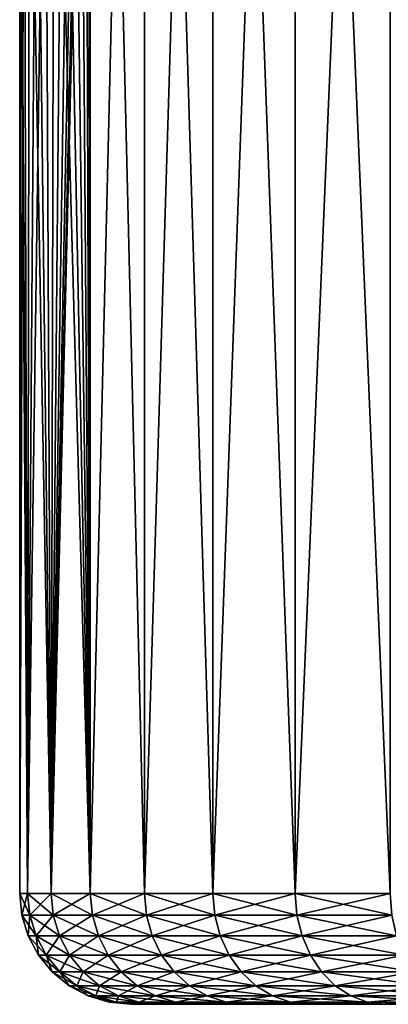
# Model space of a CAD drawing. Header units: metres. Extents: x -109 to 109, y -78 to 121.
# Tile 280 of 656: x -89.5 to -86.18, y 88.53 to 97.41. Entities that reach past the tile are written whole.
import ezdxf

# ---------------------------------------------------------------- set-up
doc = ezdxf.new("R2010")
doc.units = ezdxf.units.M
doc.layers.add('solid_508554_SW0001', color=7, linetype='CONTINUOUS')

msp = doc.modelspace()

# ---------------------------------------------------------------- linework, layer by layer
at = {"layer": 'solid_508554_SW0001'}
for points in [[(-88.863739, 109.825623, -27.982792), (-88.869316, 104.025627, -28), (-88.863731, 89.525627, -27.982769)], [(-88.863739, 109.825623, -36.017208), (-88.863731, 89.525627, -36.017231), (-88.869316, 104.025627, -36)], [(-88.863739, 109.825623, -27.982792), (-88.863731, 89.525627, -27.982769), (-88.376083, 89.525627, -26.712412)], [(-88.863739, 109.825623, -27.982792), (-88.376083, 89.525627, -26.712412), (-88.376091, 109.825623, -26.712421)], [(-88.376091, 109.825623, -37.287579), (-88.863731, 89.525627, -36.017231), (-88.863739, 109.825623, -36.017208)], [(-88.376091, 109.825623, -37.287579), (-88.376083, 89.525627, -37.28759), (-88.863731, 89.525627, -36.017231)], [(-88.376091, 109.825623, -26.712421), (-88.376083, 89.525627, -26.712412), (-87.758324, 89.525627, -25.499985)], [(-88.376091, 109.825623, -26.712421), (-87.758324, 89.525627, -25.499985), (-87.758316, 109.825623, -25.499985)], [(-87.758316, 109.825623, -38.500015), (-88.376083, 89.525627, -37.28759), (-88.376091, 109.825623, -37.287579)], [(-87.758316, 109.825623, -38.500015), (-87.758324, 89.525627, -38.500015), (-88.376083, 89.525627, -37.28759)], [(-87.758316, 109.825623, -25.499985), (-87.758324, 89.525627, -25.499985), (-87.017212, 89.525627, -24.358774)], [(-87.017204, 109.825623, -39.641228), (-87.017212, 89.525627, -39.641224), (-87.758324, 89.525627, -38.500015)], [(-87.017204, 109.825623, -39.641228), (-87.758324, 89.525627, -38.500015), (-87.758316, 109.825623, -38.500015)], [(-87.758316, 109.825623, -25.499985), (-87.017212, 89.525627, -24.358774), (-87.017204, 109.825623, -24.358772)], [(-87.017204, 109.825623, -24.358772), (-87.017212, 89.525627, -24.358774), (-86.160873, 89.525627, -23.301289)], [(-86.160873, 109.825623, -40.698708), (-86.160873, 89.525627, -40.698711), (-87.017212, 89.525627, -39.641224)], [(-86.160873, 109.825623, -40.698708), (-87.017212, 89.525627, -39.641224), (-87.017204, 109.825623, -39.641228)], [(-87.017204, 109.825623, -24.358772), (-86.160873, 89.525627, -23.301289), (-86.160873, 109.825623, -23.301292)], [(-88.879906, 103.513763, -28.032887), (-88.863731, 89.525627, -27.982769), (-88.869316, 104.025627, -28)], [(-88.869316, 104.025627, -36), (-88.863731, 89.525627, -36.017231), (-88.879906, 103.513763, -35.967113)], [(-88.879906, 103.513763, -35.967113), (-88.863731, 89.525627, -36.017231), (-89.215919, 89.525627, -34.702858)], [(-88.879906, 103.513763, -35.967113), (-89.215919, 89.525627, -34.702858), (-88.911133, 103.007668, -35.868301)], [(-88.911133, 103.007675, -28.131697), (-88.863731, 89.525627, -27.982769), (-88.879906, 103.513763, -28.032887)], [(-88.911133, 103.007668, -35.868301), (-89.215919, 89.525627, -34.702858), (-88.961327, 102.514091, -35.703415)], [(-88.961327, 102.514099, -28.296583), (-88.863731, 89.525627, -27.982769), (-88.911133, 103.007675, -28.131697)], [(-88.961327, 102.514091, -35.703415), (-89.215919, 89.525627, -34.702858), (-89.027458, 102.041382, -35.473152)], [(-89.027458, 102.041389, -28.526846), (-88.863731, 89.525627, -27.982769), (-88.961327, 102.514099, -28.296583)], [(-89.027458, 102.041382, -35.473152), (-89.215919, 89.525627, -34.702858), (-89.105034, 101.59935, -35.180126)], [(-89.105034, 101.599358, -28.819872), (-88.863731, 89.525627, -27.982769), (-89.027458, 102.041389, -28.526846)], [(-89.105034, 101.59935, -35.180126), (-89.215919, 89.525627, -34.702858), (-89.188416, 101.197914, -34.829144)], [(-89.188416, 101.197922, -29.170851), (-88.863731, 89.525627, -27.982769), (-89.105034, 101.599358, -28.819872)], [(-89.27124, 100.84687, -29.571934), (-89.215919, 89.525627, -29.297142), (-89.188416, 101.197922, -29.170851)], [(-89.188416, 101.197914, -34.829144), (-89.215919, 89.525627, -34.702858), (-89.27124, 100.846863, -34.428062)], [(-89.188416, 101.197922, -29.170851), (-89.215919, 89.525627, -29.297142), (-88.863731, 89.525627, -27.982769)], [(-89.27124, 100.846863, -34.428062), (-89.215919, 89.525627, -34.702858), (-89.428787, 89.525627, -33.358871)], [(-89.27124, 100.846863, -34.428062), (-89.428787, 89.525627, -33.358871), (-89.347313, 100.553818, -33.986588)], [(-89.347313, 100.553818, -30.013409), (-89.215919, 89.525627, -29.297142), (-89.27124, 100.84687, -29.571934)], [(-89.347313, 100.553818, -33.986588), (-89.428787, 89.525627, -33.358871), (-89.411507, 100.323318, -33.51424)], [(-89.411507, 100.323318, -30.485758), (-89.215919, 89.525627, -29.297142), (-89.347313, 100.553818, -30.013409)], [(-89.459892, 100.157967, -30.979614), (-89.428787, 89.525627, -30.641127), (-89.411507, 100.323318, -30.485758)], [(-89.411507, 100.323318, -33.51424), (-89.428787, 89.525627, -33.358871), (-89.459892, 100.157967, -33.020386)], [(-89.411507, 100.323318, -30.485758), (-89.428787, 89.525627, -30.641127), (-89.215919, 89.525627, -29.297142)], [(-89.459892, 100.157967, -33.020386), (-89.428787, 89.525627, -33.358871), (-89.5, 89.525627, -32)], [(-89.459892, 100.157967, -33.020386), (-89.5, 89.525627, -32), (-89.489861, 100.058708, -32.513367)], [(-89.489861, 100.058708, -31.486633), (-89.428787, 89.525627, -30.641127), (-89.459892, 100.157967, -30.979614)], [(-89.489861, 100.058708, -32.513367), (-89.5, 89.525627, -32), (-89.5, 100.025627, -32)], [(-89.5, 100.025627, -32), (-89.428787, 89.525627, -30.641127), (-89.489861, 100.058708, -31.486633)], [(-89.5, 100.025627, -32), (-89.5, 89.525627, -32), (-89.428787, 89.525627, -30.641127)], [(-89.409676, 89.330536, -30.643139), (-89.428787, 89.525627, -30.641127), (-89.5, 89.525627, -32)], [(-89.480782, 89.330536, -32), (-89.409676, 89.330536, -30.643139), (-89.5, 89.525627, -32)], [(-89.428787, 89.525627, -33.358871), (-89.480782, 89.330536, -32), (-89.5, 89.525627, -32)], [(-89.409676, 89.330536, -33.356861), (-89.480782, 89.330536, -32), (-89.428787, 89.525627, -33.358871)], [(-89.197121, 89.330536, -29.301144), (-89.215919, 89.525627, -29.297142), (-89.428787, 89.525627, -30.641127)], [(-89.409676, 89.330536, -30.643139), (-89.197121, 89.330536, -29.301144), (-89.428787, 89.525627, -30.641127)], [(-89.409676, 89.330536, -33.356861), (-89.428787, 89.525627, -33.358871), (-89.215919, 89.525627, -34.702858)], [(-89.197121, 89.330536, -34.698856), (-89.409676, 89.330536, -33.356861), (-89.215919, 89.525627, -34.702858)], [(-88.845459, 89.330536, -27.988716), (-88.863731, 89.525627, -27.982769), (-89.215919, 89.525627, -29.297142)], [(-89.197121, 89.330536, -29.301144), (-88.845459, 89.330536, -27.988716), (-89.215919, 89.525627, -29.297142)], [(-89.197121, 89.330536, -34.698856), (-89.215919, 89.525627, -34.702858), (-88.863731, 89.525627, -36.017231)], [(-88.845459, 89.330536, -36.011284), (-89.197121, 89.330536, -34.698856), (-88.863731, 89.525627, -36.017231)], [(-88.358536, 89.330536, -26.72024), (-88.376083, 89.525627, -26.712412), (-88.863731, 89.525627, -27.982769)], [(-88.845459, 89.330536, -27.988716), (-88.358536, 89.330536, -26.72024), (-88.863731, 89.525627, -27.982769)], [(-88.845459, 89.330536, -36.011284), (-88.863731, 89.525627, -36.017231), (-88.376083, 89.525627, -37.28759)], [(-88.358536, 89.330536, -37.279762), (-88.845459, 89.330536, -36.011284), (-88.376083, 89.525627, -37.28759)], [(-87.741692, 89.330536, -25.509607), (-87.758324, 89.525627, -25.499985), (-88.376083, 89.525627, -26.712412)], [(-88.358536, 89.330536, -26.72024), (-87.741692, 89.330536, -25.509607), (-88.376083, 89.525627, -26.712412)], [(-88.358536, 89.330536, -37.279762), (-88.376083, 89.525627, -37.28759), (-87.758324, 89.525627, -38.500015)], [(-87.741692, 89.330536, -38.490391), (-88.358536, 89.330536, -37.279762), (-87.758324, 89.525627, -38.500015)], [(-87.001678, 89.330536, -24.370087), (-87.017212, 89.525627, -24.358774), (-87.758324, 89.525627, -25.499985)], [(-87.741692, 89.330536, -25.509607), (-87.001678, 89.330536, -24.370087), (-87.758324, 89.525627, -25.499985)], [(-87.741692, 89.330536, -38.490391), (-87.758324, 89.525627, -38.500015), (-87.017212, 89.525627, -39.641224)], [(-87.001678, 89.330536, -39.629913), (-87.741692, 89.330536, -38.490391), (-87.017212, 89.525627, -39.641224)], [(-86.146606, 89.330536, -23.314159), (-86.160873, 89.525627, -23.301289), (-87.017212, 89.525627, -24.358774)], [(-87.001678, 89.330536, -24.370087), (-86.146606, 89.330536, -23.314159), (-87.017212, 89.525627, -24.358774)], [(-87.001678, 89.330536, -39.629913), (-87.017212, 89.525627, -39.641224), (-86.160873, 89.525627, -40.698711)], [(-86.146606, 89.330536, -40.685841), (-87.001678, 89.330536, -39.629913), (-86.160873, 89.525627, -40.698711)], [(-89.353004, 89.142761, -30.649096), (-89.409676, 89.330536, -30.643139), (-89.480782, 89.330536, -32)], [(-89.423805, 89.142761, -32), (-89.353004, 89.142761, -30.649096), (-89.480782, 89.330536, -32)], [(-89.409676, 89.330536, -33.356861), (-89.423805, 89.142761, -32), (-89.480782, 89.330536, -32)], [(-89.353004, 89.142761, -33.350906), (-89.423805, 89.142761, -32), (-89.409676, 89.330536, -33.356861)], [(-89.141388, 89.142761, -29.31299), (-89.197121, 89.330536, -29.301144), (-89.409676, 89.330536, -30.643139)], [(-89.353004, 89.142761, -30.649096), (-89.141388, 89.142761, -29.31299), (-89.409676, 89.330536, -30.643139)], [(-89.353004, 89.142761, -33.350906), (-89.409676, 89.330536, -33.356861), (-89.197121, 89.330536, -34.698856)], [(-89.141388, 89.142761, -34.687012), (-89.353004, 89.142761, -33.350906), (-89.197121, 89.330536, -34.698856)], [(-88.791267, 89.142761, -28.006325), (-88.845459, 89.330536, -27.988716), (-89.197121, 89.330536, -29.301144)], [(-89.141388, 89.142761, -29.31299), (-88.791267, 89.142761, -28.006325), (-89.197121, 89.330536, -29.301144)], [(-89.141388, 89.142761, -34.687012), (-89.197121, 89.330536, -34.698856), (-88.845459, 89.330536, -36.011284)], [(-88.791267, 89.142761, -35.993675), (-89.141388, 89.142761, -34.687012), (-88.845459, 89.330536, -36.011284)], [(-88.30648, 89.142761, -26.743416), (-88.358536, 89.330536, -26.72024), (-88.845459, 89.330536, -27.988716)], [(-88.791267, 89.142761, -28.006325), (-88.30648, 89.142761, -26.743416), (-88.845459, 89.330536, -27.988716)], [(-88.791267, 89.142761, -35.993675), (-88.845459, 89.330536, -36.011284), (-88.358536, 89.330536, -37.279762)], [(-88.30648, 89.142761, -37.256584), (-88.791267, 89.142761, -35.993675), (-88.358536, 89.330536, -37.279762)], [(-87.692345, 89.142761, -25.538097), (-87.741692, 89.330536, -25.509607), (-88.358536, 89.330536, -26.72024)], [(-88.30648, 89.142761, -26.743416), (-87.692345, 89.142761, -25.538097), (-88.358536, 89.330536, -26.72024)], [(-88.30648, 89.142761, -37.256584), (-88.358536, 89.330536, -37.279762), (-87.741692, 89.330536, -38.490391)], [(-87.692345, 89.142761, -38.461903), (-88.30648, 89.142761, -37.256584), (-87.741692, 89.330536, -38.490391)], [(-86.955574, 89.142761, -24.403578), (-87.001678, 89.330536, -24.370087), (-87.741692, 89.330536, -25.509607)], [(-87.692345, 89.142761, -25.538097), (-86.955574, 89.142761, -24.403578), (-87.741692, 89.330536, -25.509607)], [(-87.692345, 89.142761, -38.461903), (-87.741692, 89.330536, -38.490391), (-87.001678, 89.330536, -39.629913)], [(-86.955574, 89.142761, -39.59642), (-87.692345, 89.142761, -38.461903), (-87.001678, 89.330536, -39.629913)], [(-86.104256, 89.142761, -23.352287), (-86.146606, 89.330536, -23.314159), (-87.001678, 89.330536, -24.370087)], [(-86.955574, 89.142761, -24.403578), (-86.104256, 89.142761, -23.352287), (-87.001678, 89.330536, -24.370087)], [(-86.955574, 89.142761, -39.59642), (-87.001678, 89.330536, -39.629913), (-86.146606, 89.330536, -40.685841)], [(-86.104256, 89.142761, -40.647713), (-86.955574, 89.142761, -39.59642), (-86.146606, 89.330536, -40.685841)], [(-89.260963, 88.969727, -30.65877), (-89.353004, 89.142761, -30.649096), (-89.423805, 89.142761, -32)], [(-89.331253, 88.969727, -32), (-89.260963, 88.969727, -30.65877), (-89.423805, 89.142761, -32)], [(-89.353004, 89.142761, -33.350906), (-89.331253, 88.969727, -32), (-89.423805, 89.142761, -32)], [(-89.050858, 88.969727, -29.332233), (-89.141388, 89.142761, -29.31299), (-89.353004, 89.142761, -30.649096)], [(-89.260963, 88.969727, -30.65877), (-89.050858, 88.969727, -29.332233), (-89.353004, 89.142761, -30.649096)], [(-89.260963, 88.969727, -33.341232), (-89.331253, 88.969727, -32), (-89.353004, 89.142761, -33.350906)], [(-89.260963, 88.969727, -33.341232), (-89.353004, 89.142761, -33.350906), (-89.141388, 89.142761, -34.687012)], [(-89.050858, 88.969727, -34.667767), (-89.260963, 88.969727, -33.341232), (-89.141388, 89.142761, -34.687012)], [(-88.703247, 88.969727, -28.034925), (-88.791267, 89.142761, -28.006325), (-89.141388, 89.142761, -29.31299)], [(-89.050858, 88.969727, -29.332233), (-88.703247, 88.969727, -28.034925), (-89.141388, 89.142761, -29.31299)], [(-89.050858, 88.969727, -34.667767), (-89.141388, 89.142761, -34.687012), (-88.791267, 89.142761, -35.993675)], [(-88.703247, 88.969727, -35.965076), (-89.050858, 88.969727, -34.667767), (-88.791267, 89.142761, -35.993675)], [(-88.221931, 88.969727, -26.781059), (-88.30648, 89.142761, -26.743416), (-88.791267, 89.142761, -28.006325)], [(-88.703247, 88.969727, -28.034925), (-88.221931, 88.969727, -26.781059), (-88.791267, 89.142761, -28.006325)], [(-88.703247, 88.969727, -35.965076), (-88.791267, 89.142761, -35.993675), (-88.30648, 89.142761, -37.256584)], [(-88.221931, 88.969727, -37.218941), (-88.703247, 88.969727, -35.965076), (-88.30648, 89.142761, -37.256584)], [(-87.61219, 88.969727, -25.584373), (-87.692345, 89.142761, -25.538097), (-88.30648, 89.142761, -26.743416)], [(-88.221931, 88.969727, -26.781059), (-87.61219, 88.969727, -25.584373), (-88.30648, 89.142761, -26.743416)], [(-88.221931, 88.969727, -37.218941), (-88.30648, 89.142761, -37.256584), (-87.692345, 89.142761, -38.461903)], [(-87.61219, 88.969727, -38.415627), (-88.221931, 88.969727, -37.218941), (-87.692345, 89.142761, -38.461903)], [(-86.880699, 88.969727, -24.457979), (-86.955574, 89.142761, -24.403578), (-87.692345, 89.142761, -25.538097)], [(-87.61219, 88.969727, -25.584373), (-86.880699, 88.969727, -24.457979), (-87.692345, 89.142761, -25.538097)], [(-87.61219, 88.969727, -38.415627), (-87.692345, 89.142761, -38.461903), (-86.955574, 89.142761, -39.59642)], [(-86.880699, 88.969727, -39.542019), (-87.61219, 88.969727, -38.415627), (-86.955574, 89.142761, -39.59642)], [(-86.035477, 88.969727, -23.414217), (-86.104256, 89.142761, -23.352287), (-86.955574, 89.142761, -24.403578)], [(-86.880699, 88.969727, -24.457979), (-86.035477, 88.969727, -23.414217), (-86.955574, 89.142761, -24.403578)], [(-86.880699, 88.969727, -39.542019), (-86.955574, 89.142761, -39.59642), (-86.104256, 89.142761, -40.647713)], [(-86.035477, 88.969727, -40.585785), (-86.880699, 88.969727, -39.542019), (-86.104256, 89.142761, -40.647713)], [(-89.137085, 88.8181, -30.671789), (-89.260963, 88.969727, -30.65877), (-89.331253, 88.969727, -32)], [(-89.206688, 88.8181, -32), (-89.137085, 88.8181, -30.671789), (-89.331253, 88.969727, -32)], [(-89.260963, 88.969727, -33.341232), (-89.206688, 88.8181, -32), (-89.331253, 88.969727, -32)], [(-88.929016, 88.8181, -29.358131), (-89.050858, 88.969727, -29.332233), (-89.260963, 88.969727, -30.65877)], [(-89.137085, 88.8181, -30.671789), (-88.929016, 88.8181, -29.358131), (-89.260963, 88.969727, -30.65877)], [(-89.137085, 88.8181, -33.328209), (-89.206688, 88.8181, -32), (-89.260963, 88.969727, -33.341232)], [(-89.137085, 88.8181, -33.328209), (-89.260963, 88.969727, -33.341232), (-89.050858, 88.969727, -34.667767)], [(-88.929016, 88.8181, -34.641869), (-89.137085, 88.8181, -33.328209), (-89.050858, 88.969727, -34.667767)], [(-88.584778, 88.8181, -28.073418), (-88.703247, 88.969727, -28.034925), (-89.050858, 88.969727, -29.332233)], [(-88.929016, 88.8181, -29.358131), (-88.584778, 88.8181, -28.073418), (-89.050858, 88.969727, -29.332233)], [(-88.929016, 88.8181, -34.641869), (-89.050858, 88.969727, -34.667767), (-88.703247, 88.969727, -35.965076)], [(-88.584778, 88.8181, -35.926582), (-88.929016, 88.8181, -34.641869), (-88.703247, 88.969727, -35.965076)], [(-88.108139, 88.8181, -26.831724), (-88.221931, 88.969727, -26.781059), (-88.703247, 88.969727, -28.034925)], [(-88.584778, 88.8181, -28.073418), (-88.108139, 88.8181, -26.831724), (-88.703247, 88.969727, -28.034925)], [(-88.584778, 88.8181, -35.926582), (-88.703247, 88.969727, -35.965076), (-88.221931, 88.969727, -37.218941)], [(-88.108139, 88.8181, -37.168278), (-88.584778, 88.8181, -35.926582), (-88.221931, 88.969727, -37.218941)], [(-87.504318, 88.8181, -25.646654), (-87.61219, 88.969727, -25.584373), (-88.221931, 88.969727, -26.781059)], [(-88.108139, 88.8181, -26.831724), (-87.504318, 88.8181, -25.646654), (-88.221931, 88.969727, -26.781059)], [(-88.108139, 88.8181, -37.168278), (-88.221931, 88.969727, -37.218941), (-87.61219, 88.969727, -38.415627)], [(-87.504318, 88.8181, -38.353344), (-88.108139, 88.8181, -37.168278), (-87.61219, 88.969727, -38.415627)], [(-86.77993, 88.8181, -24.531195), (-86.880699, 88.969727, -24.457979), (-87.61219, 88.969727, -25.584373)], [(-87.504318, 88.8181, -25.646654), (-86.77993, 88.8181, -24.531195), (-87.61219, 88.969727, -25.584373)], [(-87.504318, 88.8181, -38.353344), (-87.61219, 88.969727, -38.415627), (-86.880699, 88.969727, -39.542019)], [(-86.77993, 88.8181, -39.468803), (-87.504318, 88.8181, -38.353344), (-86.880699, 88.969727, -39.542019)], [(-85.942909, 88.8181, -23.497564), (-86.035477, 88.969727, -23.414217), (-86.880699, 88.969727, -24.457979)], [(-86.77993, 88.8181, -24.531195), (-85.942909, 88.8181, -23.497564), (-86.880699, 88.969727, -24.457979)], [(-86.77993, 88.8181, -39.468803), (-86.880699, 88.969727, -39.542019), (-86.035477, 88.969727, -40.585785)], [(-85.942909, 88.8181, -40.502434), (-86.77993, 88.8181, -39.468803), (-86.035477, 88.969727, -40.585785)], [(-88.986137, 88.693718, -30.687654), (-89.137085, 88.8181, -30.671789), (-89.206688, 88.8181, -32)], [(-89.054916, 88.693718, -32), (-88.986137, 88.693718, -30.687654), (-89.206688, 88.8181, -32)], [(-89.137085, 88.8181, -33.328209), (-89.054916, 88.693718, -32), (-89.206688, 88.8181, -32)], [(-88.780563, 88.693718, -29.389687), (-88.929016, 88.8181, -29.358131), (-89.137085, 88.8181, -30.671789)], [(-88.986137, 88.693718, -30.687654), (-88.780563, 88.693718, -29.389687), (-89.137085, 88.8181, -30.671789)], [(-88.986137, 88.693718, -33.312347), (-89.054916, 88.693718, -32), (-89.137085, 88.8181, -33.328209)], [(-88.986137, 88.693718, -33.312347), (-89.137085, 88.8181, -33.328209), (-88.929016, 88.8181, -34.641869)], [(-88.780563, 88.693718, -34.610313), (-88.986137, 88.693718, -33.312347), (-88.929016, 88.8181, -34.641869)], [(-88.440437, 88.693718, -28.120317), (-88.584778, 88.8181, -28.073418), (-88.929016, 88.8181, -29.358131)], [(-88.780563, 88.693718, -29.389687), (-88.440437, 88.693718, -28.120317), (-88.929016, 88.8181, -29.358131)], [(-88.780563, 88.693718, -34.610313), (-88.929016, 88.8181, -34.641869), (-88.584778, 88.8181, -35.926582)], [(-88.440437, 88.693718, -35.879684), (-88.780563, 88.693718, -34.610313), (-88.584778, 88.8181, -35.926582)], [(-87.96949, 88.693718, -26.893456), (-88.108139, 88.8181, -26.831724), (-88.584778, 88.8181, -28.073418)], [(-88.440437, 88.693718, -28.120317), (-87.96949, 88.693718, -26.893456), (-88.584778, 88.8181, -28.073418)], [(-88.440437, 88.693718, -35.879684), (-88.584778, 88.8181, -35.926582), (-88.108139, 88.8181, -37.168278)], [(-87.96949, 88.693718, -37.106544), (-88.440437, 88.693718, -35.879684), (-88.108139, 88.8181, -37.168278)], [(-87.372879, 88.693718, -25.722542), (-87.504318, 88.8181, -25.646654), (-88.108139, 88.8181, -26.831724)], [(-87.96949, 88.693718, -26.893456), (-87.372879, 88.693718, -25.722542), (-88.108139, 88.8181, -26.831724)], [(-87.96949, 88.693718, -37.106544), (-88.108139, 88.8181, -37.168278), (-87.504318, 88.8181, -38.353344)], [(-87.372879, 88.693718, -38.277458), (-87.96949, 88.693718, -37.106544), (-87.504318, 88.8181, -38.353344)], [(-86.657143, 88.693718, -24.620405), (-86.77993, 88.8181, -24.531195), (-87.504318, 88.8181, -25.646654)], [(-87.372879, 88.693718, -25.722542), (-86.657143, 88.693718, -24.620405), (-87.504318, 88.8181, -25.646654)], [(-87.372879, 88.693718, -38.277458), (-87.504318, 88.8181, -38.353344), (-86.77993, 88.8181, -39.468803)], [(-86.657143, 88.693718, -39.379597), (-87.372879, 88.693718, -38.277458), (-86.77993, 88.8181, -39.468803)], [(-85.830124, 88.693718, -23.599121), (-85.942909, 88.8181, -23.497564), (-86.77993, 88.8181, -24.531195)], [(-86.657143, 88.693718, -24.620405), (-85.830124, 88.693718, -23.599121), (-86.77993, 88.8181, -24.531195)], [(-86.657143, 88.693718, -39.379597), (-86.77993, 88.8181, -39.468803), (-85.942909, 88.8181, -40.502434)], [(-85.830124, 88.693718, -40.400879), (-86.657143, 88.693718, -39.379597), (-85.942909, 88.8181, -40.502434)], [(-88.81395, 88.601372, -30.705751), (-88.986137, 88.693718, -30.687654), (-89.054916, 88.693718, -32)], [(-88.881775, 88.601372, -32), (-88.81395, 88.601372, -30.705751), (-89.054916, 88.693718, -32)], [(-88.986137, 88.693718, -33.312347), (-88.881775, 88.601372, -32), (-89.054916, 88.693718, -32)], [(-88.611206, 88.601372, -29.425684), (-88.780563, 88.693718, -29.389687), (-88.986137, 88.693718, -30.687654)], [(-88.81395, 88.601372, -30.705751), (-88.611206, 88.601372, -29.425684), (-88.986137, 88.693718, -30.687654)], [(-88.81395, 88.601372, -33.294247), (-88.881775, 88.601372, -32), (-88.986137, 88.693718, -33.312347)], [(-88.81395, 88.601372, -33.294247), (-88.986137, 88.693718, -33.312347), (-88.780563, 88.693718, -34.610313)], [(-88.611206, 88.601372, -34.574318), (-88.81395, 88.601372, -33.294247), (-88.780563, 88.693718, -34.610313)], [(-88.275772, 88.601372, -28.17382), (-88.440437, 88.693718, -28.120317), (-88.780563, 88.693718, -29.389687)], [(-88.611206, 88.601372, -29.425684), (-88.275772, 88.601372, -28.17382), (-88.780563, 88.693718, -29.389687)], [(-88.611206, 88.601372, -34.574318), (-88.780563, 88.693718, -34.610313), (-88.440437, 88.693718, -35.879684)], [(-88.275772, 88.601372, -35.82618), (-88.611206, 88.601372, -34.574318), (-88.440437, 88.693718, -35.879684)], [(-87.811317, 88.601372, -26.963879), (-87.96949, 88.693718, -26.893456), (-88.440437, 88.693718, -28.120317)], [(-88.275772, 88.601372, -28.17382), (-87.811317, 88.601372, -26.963879), (-88.440437, 88.693718, -28.120317)], [(-88.275772, 88.601372, -35.82618), (-88.440437, 88.693718, -35.879684), (-87.96949, 88.693718, -37.106544)], [(-87.811317, 88.601372, -37.036121), (-88.275772, 88.601372, -35.82618), (-87.96949, 88.693718, -37.106544)], [(-87.222931, 88.601372, -25.809113), (-87.372879, 88.693718, -25.722542), (-87.96949, 88.693718, -26.893456)], [(-87.811317, 88.601372, -26.963879), (-87.222931, 88.601372, -25.809113), (-87.96949, 88.693718, -26.893456)], [(-87.811317, 88.601372, -37.036121), (-87.96949, 88.693718, -37.106544), (-87.372879, 88.693718, -38.277458)], [(-87.222931, 88.601372, -38.190887), (-87.811317, 88.601372, -37.036121), (-87.372879, 88.693718, -38.277458)], [(-86.517067, 88.601372, -24.722174), (-86.657143, 88.693718, -24.620405), (-87.372879, 88.693718, -25.722542)], [(-87.222931, 88.601372, -25.809113), (-86.517067, 88.601372, -24.722174), (-87.372879, 88.693718, -25.722542)], [(-87.222931, 88.601372, -38.190887), (-87.372879, 88.693718, -38.277458), (-86.657143, 88.693718, -39.379597)], [(-86.517067, 88.601372, -39.277824), (-87.222931, 88.601372, -38.190887), (-86.657143, 88.693718, -39.379597)], [(-85.701454, 88.601372, -23.714975), (-85.830124, 88.693718, -23.599121), (-86.657143, 88.693718, -24.620405)], [(-86.517067, 88.601372, -24.722174), (-85.701454, 88.601372, -23.714975), (-86.657143, 88.693718, -24.620405)], [(-86.517067, 88.601372, -39.277824), (-86.657143, 88.693718, -39.379597), (-85.830124, 88.693718, -40.400879)], [(-85.701454, 88.601372, -40.285027), (-86.517067, 88.601372, -39.277824), (-85.830124, 88.693718, -40.400879)], [(-88.627136, 88.544609, -30.725388), (-88.81395, 88.601372, -30.705751), (-88.881775, 88.601372, -32)], [(-88.693932, 88.544609, -32), (-88.627136, 88.544609, -30.725388), (-88.881775, 88.601372, -32)], [(-88.81395, 88.601372, -33.294247), (-88.693932, 88.544609, -32), (-88.881775, 88.601372, -32)], [(-88.427467, 88.544609, -29.464739), (-88.611206, 88.601372, -29.425684), (-88.81395, 88.601372, -30.705751)], [(-88.627136, 88.544609, -30.725388), (-88.427467, 88.544609, -29.464739), (-88.81395, 88.601372, -30.705751)], [(-88.627136, 88.544609, -33.274612), (-88.693932, 88.544609, -32), (-88.81395, 88.601372, -33.294247)], [(-88.627136, 88.544609, -33.274612), (-88.81395, 88.601372, -33.294247), (-88.611206, 88.601372, -34.574318)], [(-88.427467, 88.544609, -34.535263), (-88.627136, 88.544609, -33.274612), (-88.611206, 88.601372, -34.574318)], [(-88.097122, 88.544609, -28.231867), (-88.275772, 88.601372, -28.17382), (-88.611206, 88.601372, -29.425684)], [(-88.427467, 88.544609, -29.464739), (-88.097122, 88.544609, -28.231867), (-88.611206, 88.601372, -29.425684)], [(-88.427467, 88.544609, -34.535263), (-88.611206, 88.601372, -34.574318), (-88.275772, 88.601372, -35.82618)], [(-88.097122, 88.544609, -35.768131), (-88.427467, 88.544609, -34.535263), (-88.275772, 88.601372, -35.82618)], [(-87.639717, 88.544609, -27.040279), (-87.811317, 88.601372, -26.963879), (-88.275772, 88.601372, -28.17382)], [(-88.097122, 88.544609, -28.231867), (-87.639717, 88.544609, -27.040279), (-88.275772, 88.601372, -28.17382)], [(-88.097122, 88.544609, -35.768131), (-88.275772, 88.601372, -35.82618), (-87.811317, 88.601372, -37.036121)], [(-87.639717, 88.544609, -36.959721), (-88.097122, 88.544609, -35.768131), (-87.811317, 88.601372, -37.036121)], [(-87.060257, 88.544609, -25.903032), (-87.222931, 88.601372, -25.809113), (-87.811317, 88.601372, -26.963879)], [(-87.639717, 88.544609, -27.040279), (-87.060257, 88.544609, -25.903032), (-87.811317, 88.601372, -26.963879)], [(-87.639717, 88.544609, -36.959721), (-87.811317, 88.601372, -37.036121), (-87.222931, 88.601372, -38.190887)], [(-87.060257, 88.544609, -38.096966), (-87.639717, 88.544609, -36.959721), (-87.222931, 88.601372, -38.190887)], [(-86.365097, 88.544609, -24.832584), (-86.517067, 88.601372, -24.722174), (-87.222931, 88.601372, -25.809113)], [(-87.060257, 88.544609, -25.903032), (-86.365097, 88.544609, -24.832584), (-87.222931, 88.601372, -25.809113)], [(-87.060257, 88.544609, -38.096966), (-87.222931, 88.601372, -38.190887), (-86.517067, 88.601372, -39.277824)], [(-86.365097, 88.544609, -39.167416), (-87.060257, 88.544609, -38.096966), (-86.517067, 88.601372, -39.277824)], [(-85.561859, 88.544609, -23.840666), (-85.701454, 88.601372, -23.714975), (-86.517067, 88.601372, -24.722174)], [(-86.365097, 88.544609, -24.832584), (-85.561859, 88.544609, -23.840666), (-86.517067, 88.601372, -24.722174)], [(-86.365097, 88.544609, -39.167416), (-86.517067, 88.601372, -39.277824), (-85.701454, 88.601372, -40.285027)], [(-85.561859, 88.544609, -40.159336), (-86.365097, 88.544609, -39.167416), (-85.701454, 88.601372, -40.285027)], [(-88.693932, 88.544609, -32), (-88.5, 88.525627, -32), (-88.434868, 88.525627, -30.751415)], [(-88.627136, 88.544609, -33.274612), (-88.5, 88.525627, -32), (-88.693932, 88.544609, -32)], [(-88.693932, 88.544609, -32), (-88.434868, 88.525627, -30.751415), (-88.627136, 88.544609, -30.725388)], [(-88.627136, 88.544609, -33.274612), (-88.238991, 88.525627, -34.489182), (-88.434868, 88.525627, -33.248573)], [(-88.427467, 88.544609, -34.535263), (-88.238991, 88.525627, -34.489182), (-88.627136, 88.544609, -33.274612)], [(-88.627136, 88.544609, -33.274612), (-88.434868, 88.525627, -33.248573), (-88.5, 88.525627, -32)], [(-88.627136, 88.544609, -30.725388), (-88.434868, 88.525627, -30.751415), (-88.238991, 88.525627, -29.510805)], [(-88.627136, 88.544609, -30.725388), (-88.238991, 88.525627, -29.510805), (-88.427467, 88.544609, -29.464739)], [(-88.5, 88.525627, -32), (-88.434868, 88.525627, -33.248573), (-84, 88.525627, -32)], [(-83.949272, 88.525627, -31.129196), (-88.5, 88.525627, -32), (-84, 88.525627, -32)], [(-83.949272, 88.525627, -31.129196), (-88.434868, 88.525627, -30.751415), (-88.5, 88.525627, -32)], [(-88.434868, 88.525627, -33.248573), (-83.797882, 88.525627, -33.729424), (-83.949272, 88.525627, -32.870804)], [(-88.434868, 88.525627, -33.248573), (-88.238991, 88.525627, -34.489182), (-83.797882, 88.525627, -33.729424)], [(-88.434868, 88.525627, -33.248573), (-83.949272, 88.525627, -32.870804), (-84, 88.525627, -32)], [(-83.797882, 88.525627, -30.270576), (-88.238991, 88.525627, -29.510805), (-88.434868, 88.525627, -30.751415)], [(-83.949272, 88.525627, -31.129196), (-83.797882, 88.525627, -30.270576), (-88.434868, 88.525627, -30.751415)], [(-88.427467, 88.544609, -34.535263), (-87.914101, 88.525627, -35.703827), (-88.238991, 88.525627, -34.489182)], [(-88.097122, 88.544609, -35.768131), (-87.914101, 88.525627, -35.703827), (-88.427467, 88.544609, -34.535263)], [(-88.427467, 88.544609, -29.464739), (-88.238991, 88.525627, -29.510805), (-87.914093, 88.525627, -28.29616)], [(-88.427467, 88.544609, -29.464739), (-87.914093, 88.525627, -28.29616), (-88.097122, 88.544609, -28.231867)], [(-88.238991, 88.525627, -34.489182), (-83.547653, 88.525627, -34.565277), (-83.797882, 88.525627, -33.729424)], [(-88.238991, 88.525627, -34.489182), (-87.914101, 88.525627, -35.703827), (-83.547653, 88.525627, -34.565277)], [(-83.202248, 88.525627, -28.63402), (-87.914093, 88.525627, -28.29616), (-88.238991, 88.525627, -29.510805)], [(-83.547653, 88.525627, -29.434721), (-83.202248, 88.525627, -28.63402), (-88.238991, 88.525627, -29.510805)], [(-83.797882, 88.525627, -30.270576), (-83.547653, 88.525627, -29.434721), (-88.238991, 88.525627, -29.510805)], [(-88.097122, 88.544609, -35.768131), (-87.464386, 88.525627, -36.876709), (-87.914101, 88.525627, -35.703827)], [(-87.639717, 88.544609, -36.959721), (-87.464386, 88.525627, -36.876709), (-88.097122, 88.544609, -35.768131)], [(-88.097122, 88.544609, -28.231867), (-87.914093, 88.525627, -28.29616), (-87.464378, 88.525627, -27.123281)], [(-88.097122, 88.544609, -28.231867), (-87.464378, 88.525627, -27.123281), (-87.639717, 88.544609, -27.040279)], [(-87.914101, 88.525627, -35.703827), (-82.766251, 88.525627, -36.12117), (-83.202248, 88.525627, -35.365982)], [(-87.914101, 88.525627, -35.703827), (-87.464386, 88.525627, -36.876709), (-82.766251, 88.525627, -36.12117)], [(-87.914101, 88.525627, -35.703827), (-83.202248, 88.525627, -35.365982), (-83.547653, 88.525627, -34.565277)], [(-82.245247, 88.525627, -27.178991), (-87.464378, 88.525627, -27.123281), (-87.914093, 88.525627, -28.29616)], [(-82.766251, 88.525627, -27.878828), (-82.245247, 88.525627, -27.178991), (-87.914093, 88.525627, -28.29616)], [(-83.202248, 88.525627, -28.63402), (-82.766251, 88.525627, -27.878828), (-87.914093, 88.525627, -28.29616)], [(-87.639717, 88.544609, -36.959721), (-86.894463, 88.525627, -37.996262), (-87.464386, 88.525627, -36.876709)], [(-87.060257, 88.544609, -38.096966), (-86.894463, 88.525627, -37.996262), (-87.639717, 88.544609, -36.959721)], [(-87.639717, 88.544609, -27.040279), (-87.464378, 88.525627, -27.123281), (-86.894455, 88.525627, -26.003727)], [(-87.639717, 88.544609, -27.040279), (-86.894455, 88.525627, -26.003727), (-87.060257, 88.544609, -25.903032)], [(-87.464386, 88.525627, -36.876709), (-81.646896, 88.525627, -37.455215), (-82.245247, 88.525627, -36.821011)], [(-87.464386, 88.525627, -36.876709), (-86.894463, 88.525627, -37.996262), (-81.646896, 88.525627, -37.455215)], [(-87.464386, 88.525627, -36.876709), (-82.245247, 88.525627, -36.821011), (-82.766251, 88.525627, -36.12117)], [(-81.646896, 88.525627, -26.544783), (-86.894455, 88.525627, -26.003727), (-87.464378, 88.525627, -27.123281)], [(-82.245247, 88.525627, -27.178991), (-81.646896, 88.525627, -26.544783), (-87.464378, 88.525627, -27.123281)], [(-87.060257, 88.544609, -38.096966), (-86.210403, 88.525627, -39.050396), (-86.894463, 88.525627, -37.996262)], [(-86.365097, 88.544609, -39.167416), (-86.210403, 88.525627, -39.050396), (-87.060257, 88.544609, -38.096966)], [(-87.060257, 88.544609, -25.903032), (-86.894455, 88.525627, -26.003727), (-86.210396, 88.525627, -24.949593)], [(-87.060257, 88.544609, -25.903032), (-86.210396, 88.525627, -24.949593), (-86.365097, 88.544609, -24.832584)], [(-86.894463, 88.525627, -37.996262), (-80.978699, 88.525627, -38.015919), (-81.646896, 88.525627, -37.455215)], [(-86.894463, 88.525627, -37.996262), (-86.210403, 88.525627, -39.050396), (-80.978699, 88.525627, -38.015919)], [(-79.470757, 88.525627, -25.113453), (-86.210396, 88.525627, -24.949593), (-86.894455, 88.525627, -26.003727)], [(-80.249908, 88.525627, -25.504759), (-79.470757, 88.525627, -25.113453), (-86.894455, 88.525627, -26.003727)], [(-80.978699, 88.525627, -25.984079), (-80.249908, 88.525627, -25.504759), (-86.894455, 88.525627, -26.003727)], [(-81.646896, 88.525627, -26.544783), (-80.978699, 88.525627, -25.984079), (-86.894455, 88.525627, -26.003727)], [(-86.365097, 88.544609, -39.167416), (-85.419975, 88.525627, -40.027081), (-86.210403, 88.525627, -39.050396)], [(-85.561859, 88.544609, -40.159336), (-85.419975, 88.525627, -40.027081), (-86.365097, 88.544609, -39.167416)], [(-86.365097, 88.544609, -24.832584), (-86.210396, 88.525627, -24.949593), (-85.419968, 88.525627, -23.97291)], [(-86.365097, 88.544609, -24.832584), (-85.419968, 88.525627, -23.97291), (-85.561859, 88.544609, -23.840666)], [(-86.210403, 88.525627, -39.050396), (-78.65097, 88.525627, -39.18494), (-79.470757, 88.525627, -38.886547)], [(-86.210403, 88.525627, -39.050396), (-85.419975, 88.525627, -40.027081), (-78.65097, 88.525627, -39.18494)], [(-86.210403, 88.525627, -39.050396), (-79.470757, 88.525627, -38.886547), (-80.249908, 88.525627, -38.495243)], [(-86.210403, 88.525627, -39.050396), (-80.249908, 88.525627, -38.495243), (-80.978699, 88.525627, -38.015919)], [(-67.580025, 88.525627, -23.972919), (-85.419968, 88.525627, -23.97291), (-86.210396, 88.525627, -24.949593)], [(-76.936218, 88.525627, -24.512697), (-67.580025, 88.525627, -23.972919), (-86.210396, 88.525627, -24.949593)], [(-77.802315, 88.525627, -24.613939), (-76.936218, 88.525627, -24.512697), (-86.210396, 88.525627, -24.949593)], [(-78.65097, 88.525627, -24.815058), (-77.802315, 88.525627, -24.613939), (-86.210396, 88.525627, -24.949593)], [(-79.470757, 88.525627, -25.113453), (-78.65097, 88.525627, -24.815058), (-86.210396, 88.525627, -24.949593)]]:
    msp.add_3dface(points, dxfattribs=at)

doc.saveas('drawing.dxf')
